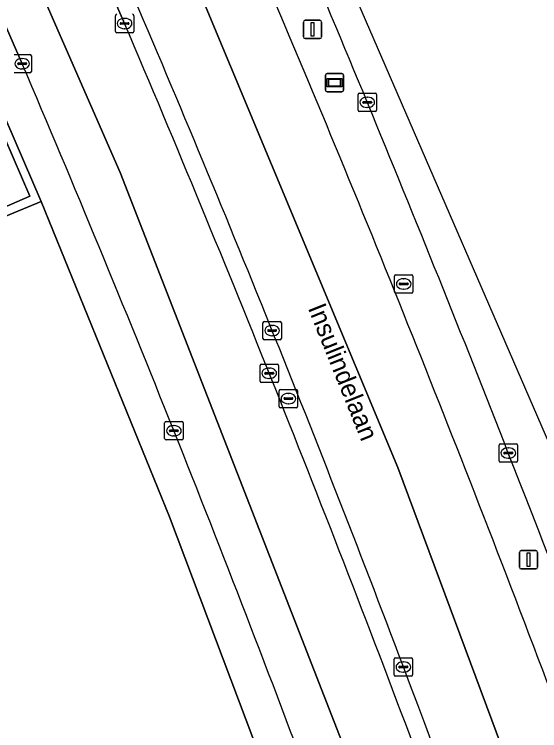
# Model space of a CAD drawing. Extents: x 161772 to 163126, y 383092 to 383917.
# Drawn here: x 163029.84 to 163058.41, y 383856.95 to 383895.89 of the extents above; entities that cross this region are included whole.
import ezdxf

# ---------------------------------------------------------------- set-up
doc = ezdxf.new("R2010")
doc.units = 0
for name, color, linetype in [('IMGEO_Berm_open', 7, 'Continuous'), ('IMGEO_Kolk', 7, 'Continuous'), ('IMGEO_Lichtmast', 7, 'Continuous'), ('IMGEO_Loofbos', 7, 'Continuous'), ('IMGEO_Muur', 7, 'Continuous'), ('IMGEO_Openbare_ruimte_label', 7, 'Continuous'), ('IMGEO_Rijbaan_lokaal_gesloten', 7, 'Continuous'), ('IMGEO_Rijbaan_regionaal_gesloten', 7, 'Continuous'), ('IMGEO_Rioolput', 7, 'Continuous'), ('IMGEO_Voetpad_open', 7, 'Continuous'), ('IMGEO_Wegwijzer', 7, 'Continuous')]:
    doc.layers.add(name, color=color, linetype=linetype)

msp = doc.modelspace()

# ---------------------------------------------------------------- linework, layer by layer
at = {"layer": 'IMGEO_Berm_open'}
msp.add_lwpolyline([(163035.602, 383898.53), (163030.997, 383909.026), (163029.938, 383908.925), (163035.835, 383895.391)], dxfattribs=at)
for centre, radius, start, end in [((162141.215, 383514.005), 980.513, 21.360926, 23.801555), ((162035.538, 383472.305), 1096.616, 21.377967, 23.521905), ((162198.773, 383538.336), 911.056, 20.702625, 23.288382), ((162148.323, 383517.116), 964.764, 20.527053, 23.08466), ((162261.185, 383558.572), 855.051, 17.697621, 21.506678), ((162150.197, 383516.922), 971.086, 18.794587, 21.393671), ((162095.166, 383496.643), 1022.715, 18.870247, 20.835573)]:
    msp.add_arc(centre, radius, start, end, dxfattribs=at)
at = {"layer": 'IMGEO_Kolk'}
for p, q in [((163035.335, 383894.965), (163035.335, 383895.817)), ((163035.823, 383895.671), (163035.848, 383895.671)), ((163036.336, 383895.817), (163036.336, 383894.965)), ((163035.594, 383895.385), (163035.594, 383895.397)), ((163036.032, 383895.348), (163035.634, 383895.348)), ((163035.637, 383895.434), (163036.035, 383895.434)), ((163036.078, 383895.397), (163036.078, 383895.385)), ((163036.262, 383894.891), (163035.41, 383894.891)), ((163035.846, 383895.111), (163035.821, 383895.111)), ((163029.84, 383893.706), (163030.692, 383893.706)), ((163030.253, 383893.486), (163030.278, 383893.486)), ((163030.766, 383893.632), (163030.766, 383892.78)), ((163030.024, 383893.2), (163030.024, 383893.212)), ((163030.462, 383893.163), (163030.064, 383893.163)), ((163030.067, 383893.249), (163030.465, 383893.249)), ((163030.276, 383892.926), (163030.251, 383892.926)), ((163030.508, 383893.212), (163030.508, 383893.2)), ((163030.692, 383892.706), (163029.84, 383892.706)), ((163048.531, 383890.681), (163048.531, 383891.533)), ((163048.606, 383891.607), (163049.458, 383891.607)), ((163049.019, 383891.387), (163049.044, 383891.387)), ((163049.532, 383891.533), (163049.532, 383890.681)), ((163048.79, 383891.101), (163048.79, 383891.113)), ((163049.228, 383891.064), (163048.83, 383891.064)), ((163048.833, 383891.15), (163049.231, 383891.15)), ((163049.274, 383891.113), (163049.274, 383891.101)), ((163049.458, 383890.607), (163048.606, 383890.607)), ((163049.042, 383890.827), (163049.017, 383890.827)), ((163043.36, 383878.274), (163043.36, 383879.126)), ((163043.435, 383879.2), (163044.287, 383879.2)), ((163043.848, 383878.98), (163043.873, 383878.98)), ((163044.361, 383879.126), (163044.361, 383878.274)), ((163043.619, 383878.694), (163043.619, 383878.706)), ((163044.057, 383878.657), (163043.659, 383878.657)), ((163043.662, 383878.743), (163044.06, 383878.743)), ((163044.103, 383878.706), (163044.103, 383878.694)), ((163044.287, 383878.2), (163043.435, 383878.2)), ((163043.871, 383878.42), (163043.846, 383878.42)), ((163043.2, 383875.952), (163043.2, 383876.804)), ((163043.275, 383876.878), (163044.127, 383876.878)), ((163043.688, 383876.658), (163043.713, 383876.658)), ((163044.201, 383876.804), (163044.201, 383875.952)), ((163043.459, 383876.372), (163043.459, 383876.384)), ((163043.897, 383876.335), (163043.499, 383876.335)), ((163043.502, 383876.421), (163043.9, 383876.421)), ((163043.943, 383876.384), (163043.943, 383876.372)), ((163044.127, 383875.878), (163043.275, 383875.878)), ((163043.711, 383876.098), (163043.686, 383876.098)), ((163038.015, 383872.825), (163038.015, 383873.677)), ((163038.09, 383873.751), (163038.942, 383873.751)), ((163038.503, 383873.531), (163038.528, 383873.531)), ((163039.016, 383873.677), (163039.016, 383872.825)), ((163038.274, 383873.245), (163038.274, 383873.257)), ((163038.712, 383873.208), (163038.314, 383873.208)), ((163038.317, 383873.294), (163038.715, 383873.294)), ((163038.758, 383873.257), (163038.758, 383873.245)), ((163038.942, 383872.751), (163038.09, 383872.751)), ((163038.526, 383872.971), (163038.501, 383872.971)), ((163056.201, 383871.615), (163056.201, 383872.467)), ((163056.276, 383872.541), (163057.128, 383872.541)), ((163056.689, 383872.321), (163056.714, 383872.321)), ((163057.202, 383872.467), (163057.202, 383871.615)), ((163056.46, 383872.035), (163056.46, 383872.047)), ((163056.898, 383871.998), (163056.5, 383871.998)), ((163056.503, 383872.084), (163056.901, 383872.084)), ((163056.944, 383872.047), (163056.944, 383872.035)), ((163057.128, 383871.541), (163056.276, 383871.541)), ((163056.712, 383871.761), (163056.687, 383871.761)), ((163050.497, 383859.983), (163050.497, 383860.835)), ((163050.572, 383860.909), (163051.424, 383860.909)), ((163050.985, 383860.689), (163051.01, 383860.689)), ((163051.498, 383860.835), (163051.498, 383859.983)), ((163050.756, 383860.403), (163050.756, 383860.415)), ((163051.194, 383860.366), (163050.796, 383860.366)), ((163050.799, 383860.452), (163051.197, 383860.452)), ((163051.24, 383860.415), (163051.24, 383860.403)), ((163051.424, 383859.909), (163050.572, 383859.909)), ((163051.008, 383860.129), (163050.983, 383860.129))]:
    msp.add_line(p, q, dxfattribs=at)
for points in [[(163035.335, 383894.965), (163035.335, 383895.817)], [(163036.336, 383895.817), (163036.336, 383894.965)], [(163036.262, 383894.891), (163035.41, 383894.891)], [(163029.84, 383893.706), (163030.692, 383893.706)], [(163030.766, 383893.632), (163030.766, 383892.78)], [(163030.692, 383892.706), (163029.84, 383892.706)], [(163048.531, 383890.681), (163048.531, 383891.533)], [(163048.606, 383891.607), (163049.458, 383891.607)], [(163049.532, 383891.533), (163049.532, 383890.681)], [(163049.458, 383890.607), (163048.606, 383890.607)], [(163043.36, 383878.274), (163043.36, 383879.126)], [(163043.435, 383879.2), (163044.287, 383879.2)], [(163044.361, 383879.126), (163044.361, 383878.274)], [(163044.287, 383878.2), (163043.435, 383878.2)], [(163043.2, 383875.952), (163043.2, 383876.804)], [(163043.275, 383876.878), (163044.127, 383876.878)], [(163044.201, 383876.804), (163044.201, 383875.952)], [(163044.127, 383875.878), (163043.275, 383875.878)], [(163038.015, 383872.825), (163038.015, 383873.677)], [(163038.09, 383873.751), (163038.942, 383873.751)], [(163039.016, 383873.677), (163039.016, 383872.825)], [(163038.942, 383872.751), (163038.09, 383872.751)], [(163056.201, 383871.615), (163056.201, 383872.467)], [(163056.276, 383872.541), (163057.128, 383872.541)], [(163057.202, 383872.467), (163057.202, 383871.615)], [(163057.128, 383871.541), (163056.276, 383871.541)], [(163050.497, 383859.983), (163050.497, 383860.835)], [(163050.572, 383860.909), (163051.424, 383860.909)], [(163051.498, 383860.835), (163051.498, 383859.983)], [(163051.424, 383859.909), (163050.572, 383859.909)]]:
    msp.add_lwpolyline(points, dxfattribs=at)
for centre, radius, start, end in [((163035.412, 383895.815), 0.0765, 91.552, 178.448), ((163035.412, 383895.815), 0.0765, 91.552, 178.448), ((163036.26, 383895.815), 0.0765, 1.552, 88.448), ((163036.26, 383895.815), 0.0765, 1.552, 88.448), ((163035.634, 383895.394), 0.0403, 85.8775, 175.7526), ((163035.631, 383895.384), 0.0366, 178.938, 274.7102), ((163036.035, 383895.391), 0.043, 264.8664, 352.4533), ((163036.039, 383895.396), 0.0386, 1.7309, 96.639), ((163035.412, 383894.967), 0.0765, 181.552, 268.448), ((163035.412, 383894.967), 0.0765, 181.552, 268.448), ((163036.26, 383894.967), 0.0765, 271.552, 358.448), ((163036.26, 383894.967), 0.0765, 271.552, 358.448), ((163030.69, 383893.63), 0.0765, 1.552, 88.448), ((163030.69, 383893.63), 0.0765, 1.552, 88.448), ((163030.064, 383893.209), 0.0403, 85.8775, 175.7526), ((163030.061, 383893.199), 0.0366, 178.938, 274.7102), ((163030.465, 383893.206), 0.043, 264.8664, 352.4533), ((163030.469, 383893.211), 0.0386, 1.7309, 96.639), ((163030.69, 383892.782), 0.0765, 271.552, 358.448), ((163030.69, 383892.782), 0.0765, 271.552, 358.448), ((163048.608, 383891.531), 0.0765, 91.552, 178.448), ((163048.608, 383891.531), 0.0765, 91.552, 178.448), ((163049.456, 383891.531), 0.0765, 1.552, 88.448), ((163049.456, 383891.531), 0.0765, 1.552, 88.448), ((163048.83, 383891.11), 0.0403, 85.8775, 175.7526), ((163048.827, 383891.1), 0.0366, 178.938, 274.7102), ((163049.231, 383891.107), 0.043, 264.8664, 352.4533), ((163049.235, 383891.112), 0.0386, 1.7309, 96.639), ((163048.608, 383890.683), 0.0765, 181.552, 268.448), ((163048.608, 383890.683), 0.0765, 181.552, 268.448), ((163049.456, 383890.683), 0.0765, 271.552, 358.448), ((163049.456, 383890.683), 0.0765, 271.552, 358.448), ((163043.437, 383879.124), 0.0765, 91.552, 178.448), ((163043.437, 383879.124), 0.0765, 91.552, 178.448), ((163044.285, 383879.124), 0.0765, 1.552, 88.448), ((163044.285, 383879.124), 0.0765, 1.552, 88.448), ((163043.659, 383878.703), 0.0403, 85.8775, 175.7526), ((163043.656, 383878.693), 0.0366, 178.938, 274.7102), ((163044.06, 383878.7), 0.043, 264.8664, 352.4533), ((163044.064, 383878.705), 0.0386, 1.7309, 96.639), ((163043.437, 383878.276), 0.0765, 181.552, 268.448), ((163043.437, 383878.276), 0.0765, 181.552, 268.448), ((163044.285, 383878.276), 0.0765, 271.552, 358.448), ((163044.285, 383878.276), 0.0765, 271.552, 358.448), ((163043.277, 383876.802), 0.0765, 91.552, 178.448), ((163043.277, 383876.802), 0.0765, 91.552, 178.448), ((163044.125, 383876.802), 0.0765, 1.552, 88.448), ((163044.125, 383876.802), 0.0765, 1.552, 88.448), ((163043.499, 383876.381), 0.0403, 85.8775, 175.7526), ((163043.496, 383876.371), 0.0366, 178.938, 274.7102), ((163043.9, 383876.378), 0.043, 264.8664, 352.4533), ((163043.904, 383876.383), 0.0386, 1.7309, 96.639), ((163043.277, 383875.954), 0.0765, 181.552, 268.448), ((163043.277, 383875.954), 0.0765, 181.552, 268.448), ((163044.125, 383875.954), 0.0765, 271.552, 358.448), ((163044.125, 383875.954), 0.0765, 271.552, 358.448), ((163038.092, 383873.675), 0.0765, 91.552, 178.448), ((163038.092, 383873.675), 0.0765, 91.552, 178.448), ((163038.94, 383873.675), 0.0765, 1.552, 88.448), ((163038.94, 383873.675), 0.0765, 1.552, 88.448), ((163038.314, 383873.254), 0.0403, 85.8775, 175.7526), ((163038.311, 383873.244), 0.0366, 178.938, 274.7102), ((163038.715, 383873.251), 0.043, 264.8664, 352.4533), ((163038.719, 383873.256), 0.0386, 1.7309, 96.639), ((163038.092, 383872.827), 0.0765, 181.552, 268.448), ((163038.092, 383872.827), 0.0765, 181.552, 268.448), ((163038.94, 383872.827), 0.0765, 271.552, 358.448), ((163038.94, 383872.827), 0.0765, 271.552, 358.448), ((163056.278, 383872.465), 0.0765, 91.552, 178.448), ((163056.278, 383872.465), 0.0765, 91.552, 178.448), ((163057.126, 383872.465), 0.0765, 1.552, 88.448), ((163057.126, 383872.465), 0.0765, 1.552, 88.448), ((163056.5, 383872.044), 0.0403, 85.8775, 175.7526), ((163056.497, 383872.034), 0.0366, 178.938, 274.7102), ((163056.901, 383872.041), 0.043, 264.8664, 352.4533), ((163056.905, 383872.046), 0.0386, 1.7309, 96.639), ((163056.278, 383871.617), 0.0765, 181.552, 268.448), ((163056.278, 383871.617), 0.0765, 181.552, 268.448), ((163057.126, 383871.617), 0.0765, 271.552, 358.448), ((163057.126, 383871.617), 0.0765, 271.552, 358.448), ((163050.574, 383860.833), 0.0765, 91.552, 178.448), ((163050.574, 383860.833), 0.0765, 91.552, 178.448), ((163051.422, 383860.833), 0.0765, 1.552, 88.448), ((163051.422, 383860.833), 0.0765, 1.552, 88.448), ((163050.796, 383860.412), 0.0403, 85.8775, 175.7526), ((163050.793, 383860.402), 0.0366, 178.938, 274.7102), ((163051.197, 383860.409), 0.043, 264.8664, 352.4533), ((163051.201, 383860.414), 0.0386, 1.7309, 96.639), ((163050.574, 383859.985), 0.0765, 181.552, 268.448), ((163050.574, 383859.985), 0.0765, 181.552, 268.448), ((163051.422, 383859.985), 0.0765, 271.552, 358.448), ((163051.422, 383859.985), 0.0765, 271.552, 358.448)]:
    msp.add_arc(centre, radius, start, end, dxfattribs=at)
for centre, major_axis, ratio, start_param, end_param in [((163035.822, 383895.391), (-0.387, 0.002), 0.722429, 4.712389, 7.853982), ((163035.847, 383895.391), (-0.39, 0.002), 0.717154, 1.570796, 4.712389), ((163030.252, 383893.206), (-0.387, 0.002), 0.722429, 4.712389, 7.853982), ((163030.277, 383893.206), (-0.39, 0.002), 0.717154, 1.570796, 4.712389), ((163049.018, 383891.107), (-0.387, 0.002), 0.722429, 4.712389, 7.853982), ((163049.043, 383891.107), (-0.39, 0.002), 0.717154, 1.570796, 4.712389), ((163043.847, 383878.7), (-0.387, 0.002), 0.722429, 4.712389, 7.853982), ((163043.872, 383878.7), (-0.39, 0.002), 0.717154, 1.570796, 4.712389), ((163043.687, 383876.378), (-0.387, 0.002), 0.722429, 4.712389, 7.853982), ((163043.712, 383876.378), (-0.39, 0.002), 0.717154, 1.570796, 4.712389), ((163038.502, 383873.251), (-0.387, 0.002), 0.722429, 4.712389, 7.853982), ((163038.527, 383873.251), (-0.39, 0.002), 0.717154, 1.570796, 4.712389), ((163056.688, 383872.041), (-0.387, 0.002), 0.722429, 4.712389, 7.853982), ((163056.713, 383872.041), (-0.39, 0.002), 0.717154, 1.570796, 4.712389), ((163050.984, 383860.409), (-0.387, 0.002), 0.722429, 4.712389, 7.853982), ((163051.009, 383860.409), (-0.39, 0.002), 0.717154, 1.570796, 4.712389)]:
    msp.add_ellipse(centre, major_axis=major_axis, ratio=ratio, start_param=start_param, end_param=end_param, dxfattribs=at)
at = {"layer": 'IMGEO_Lichtmast'}
for p, q in [((163045.558, 383894.673), (163045.558, 383895.473)), ((163045.558, 383895.473), (163045.558, 383894.673)), ((163045.658, 383895.573), (163046.448, 383895.573)), ((163046.448, 383895.573), (163045.658, 383895.573)), ((163046.548, 383895.473), (163046.548, 383894.673)), ((163046.548, 383894.673), (163046.548, 383895.473)), ((163046.448, 383894.573), (163045.658, 383894.573)), ((163045.658, 383894.573), (163046.448, 383894.573)), ((163057.306, 383865.841), (163057.306, 383866.641)), ((163057.306, 383866.641), (163057.306, 383865.841)), ((163057.406, 383866.741), (163058.196, 383866.741)), ((163058.196, 383866.741), (163057.406, 383866.741)), ((163058.296, 383866.641), (163058.296, 383865.841)), ((163058.296, 383865.841), (163058.296, 383866.641)), ((163058.196, 383865.741), (163057.406, 383865.741)), ((163057.406, 383865.741), (163058.196, 383865.741))]:
    msp.add_line(p, q, dxfattribs=at)
for points in [[(163045.978, 383895.448), (163046.128, 383895.448), (163046.128, 383894.698), (163045.978, 383894.698), (163045.978, 383895.448)], [(163057.726, 383866.616), (163057.876, 383866.616), (163057.876, 383865.866), (163057.726, 383865.866), (163057.726, 383866.616)]]:
    msp.add_lwpolyline(points, dxfattribs=at)
for centre, start, end in [((163045.658, 383895.473), 90, 180), ((163045.658, 383895.473), 90, 180), ((163046.448, 383895.473), 0, 90), ((163046.448, 383895.473), 360, 90), ((163045.658, 383894.673), 180, 270), ((163045.658, 383894.673), 180, 270), ((163046.448, 383894.673), 270, 0), ((163046.448, 383894.673), 270, 0), ((163057.406, 383866.641), 90, 180), ((163057.406, 383866.641), 90, 180), ((163058.196, 383866.641), 0, 90), ((163058.196, 383866.641), 360, 90), ((163057.406, 383865.841), 180, 270), ((163057.406, 383865.841), 180, 270), ((163058.196, 383865.841), 270, 0), ((163058.196, 383865.841), 270, 0)]:
    msp.add_arc(centre, 0.1, start, end, dxfattribs=at)
at = {"layer": 'IMGEO_Loofbos'}
msp.add_lwpolyline([(163031.293, 383885.722), (163028.301, 383884.49), (163028.124, 383884.904), (163030.683, 383885.997), (163021.142, 383908.099), (163014.091, 383907.444), (163019.19, 383883.816), (163025.783, 383853.524), (163029.33, 383845.982), (163054.498, 383792.461), (163055.122, 383794.376), (163055.613, 383796.591), (163055.87, 383798.844), (163055.89, 383801.112), (163055.673, 383803.37), (163055.838, 383806.766), (163056.235, 383810.142), (163056.458, 383810.885), (163056.955, 383811.456), (163057.641, 383811.775), (163058.398, 383811.788), (163055.176, 383822.221), (163049.067, 383839.97), (163038.287, 383868.578)], close=True, dxfattribs=at)
at = {"layer": 'IMGEO_Muur'}
msp.add_lwpolyline([(163021.613, 383908.142), (163021.142, 383908.099), (163030.683, 383885.997), (163028.124, 383884.904), (163028.301, 383884.49), (163031.293, 383885.722)], close=True, dxfattribs=at)
at = {"layer": 'IMGEO_Rijbaan_lokaal_gesloten'}
for points in [[(163035.835, 383895.391), (163029.938, 383908.925), (163026.266, 383908.58), (163035.593, 383887.297), (163056.031, 383834.862), (163062.551, 383814.048), (163069.289, 383789.816), (163071.01, 383775.264), (163073.059, 383750.369), (163083.63, 383703.586), (163083.798, 383702.842)], [(163035.593, 383887.297), (163026.266, 383908.58), (163023.66, 383908.336), (163030.266, 383893.207)], [(163074.588, 383732.527), (163077.705, 383718.643), (163078.646, 383714.535), (163080.708, 383705.533), (163083.63, 383703.586), (163073.059, 383750.369), (163071.01, 383775.264), (163069.289, 383789.816), (163062.551, 383814.048), (163056.031, 383834.862), (163035.593, 383887.297)]]:
    msp.add_lwpolyline(points, dxfattribs=at)
for centre, radius, start, end in [((162148.323, 383517.116), 964.764, 20.527053, 23.08466), ((162190.562, 383534.348), 913.171, 20.431178, 23.140094)]:
    msp.add_arc(centre, radius, start, end, dxfattribs=at)
at = {"layer": 'IMGEO_Rijbaan_regionaal_gesloten'}
for points in [[(163079.516, 383819), (163065.898, 383856.493), (163042.647, 383910.108), (163041.034, 383909.964)], [(163038.334, 383909.711), (163034.642, 383909.366), (163036.068, 383906.193), (163039.277, 383898.648), (163050.7, 383871.257), (163056.906, 383854.555), (163065.468, 383830.358), (163073.852, 383803.761), (163076.462, 383794.331), (163079.886, 383779.448), (163086.428, 383749.788), (163092.524, 383720.917), (163099.604, 383690.323), (163103.558, 383672.69), (163107.513, 383652.796), (163108.607, 383648.077), (163112.717, 383645.377), (163111.58, 383650.385), (163094.708, 383728.452), (163089.909, 383749.894), (163083.229, 383782.478)], [(163088.277, 383725.257), (163091.178, 383713.293), (163094.473, 383697.408), (163097.991, 383681.188), (163103.621, 383655.234), (163104.427, 383650.906), (163104.416, 383650.83), (163108.607, 383648.077), (163107.513, 383652.796), (163103.558, 383672.69), (163099.604, 383690.323), (163092.524, 383720.917), (163086.428, 383749.788), (163079.886, 383779.448), (163076.462, 383794.331), (163073.852, 383803.761), (163065.468, 383830.358), (163056.906, 383854.555), (163050.7, 383871.257), (163039.277, 383898.648), (163036.068, 383906.193), (163034.642, 383909.366)]]:
    msp.add_lwpolyline(points, dxfattribs=at)
for centre, radius, start, end in [((162141.215, 383514.005), 980.513, 21.360926, 23.801555), ((162035.538, 383472.305), 1096.616, 21.377967, 23.521905), ((162198.773, 383538.336), 911.056, 20.702625, 23.288382), ((162261.185, 383558.572), 855.051, 17.697621, 21.506678), ((162150.197, 383516.922), 971.086, 18.794587, 21.393671), ((162095.166, 383496.643), 1022.715, 18.870247, 20.835573)]:
    msp.add_arc(centre, radius, start, end, dxfattribs=at)
at = {"layer": 'IMGEO_Rioolput'}
for p, q in [((163050.515, 383880.808), (163050.515, 383881.66)), ((163050.59, 383881.734), (163051.442, 383881.734)), ((163051.516, 383881.66), (163051.516, 383880.808)), ((163050.774, 383881.228), (163050.774, 383881.24)), ((163050.817, 383881.277), (163051.215, 383881.277)), ((163051.003, 383881.514), (163051.028, 383881.514)), ((163051.258, 383881.24), (163051.258, 383881.228)), ((163051.212, 383881.191), (163050.814, 383881.191)), ((163051.026, 383880.954), (163051.001, 383880.954)), ((163051.442, 383880.734), (163050.59, 383880.734)), ((163044.244, 383874.577), (163044.244, 383875.429)), ((163044.319, 383875.503), (163045.171, 383875.503)), ((163045.245, 383875.429), (163045.245, 383874.577)), ((163044.503, 383874.997), (163044.503, 383875.009)), ((163044.546, 383875.046), (163044.944, 383875.046)), ((163044.732, 383875.283), (163044.757, 383875.283)), ((163044.987, 383875.009), (163044.987, 383874.997)), ((163044.941, 383874.96), (163044.543, 383874.96)), ((163044.755, 383874.723), (163044.73, 383874.723)), ((163045.171, 383874.503), (163044.319, 383874.503))]:
    msp.add_line(p, q, dxfattribs=at)
for points in [[(163050.515, 383880.808), (163050.515, 383881.66)], [(163050.59, 383881.734), (163051.442, 383881.734)], [(163051.516, 383881.66), (163051.516, 383880.808)], [(163051.442, 383880.734), (163050.59, 383880.734)], [(163044.244, 383874.577), (163044.244, 383875.429)], [(163044.319, 383875.503), (163045.171, 383875.503)], [(163045.245, 383875.429), (163045.245, 383874.577)], [(163045.171, 383874.503), (163044.319, 383874.503)]]:
    msp.add_lwpolyline(points, dxfattribs=at)
for centre, radius, start, end in [((163050.592, 383881.658), 0.0765, 91.552, 178.448), ((163050.592, 383881.658), 0.0765, 91.552, 178.448), ((163051.44, 383881.658), 0.0765, 1.552, 88.448), ((163051.44, 383881.658), 0.0765, 1.552, 88.448), ((163050.814, 383881.237), 0.0403, 85.8775, 175.7526), ((163050.811, 383881.227), 0.0366, 178.938, 274.7102), ((163051.215, 383881.234), 0.043, 264.8664, 352.4533), ((163051.219, 383881.239), 0.0386, 1.7309, 96.639), ((163050.592, 383880.81), 0.0765, 181.552, 268.448), ((163050.592, 383880.81), 0.0765, 181.552, 268.448), ((163051.44, 383880.81), 0.0765, 271.552, 358.448), ((163051.44, 383880.81), 0.0765, 271.552, 358.448), ((163044.321, 383875.427), 0.0765, 91.552, 178.448), ((163044.321, 383875.427), 0.0765, 91.552, 178.448), ((163045.169, 383875.427), 0.0765, 1.552, 88.448), ((163045.169, 383875.427), 0.0765, 1.552, 88.448), ((163044.543, 383875.006), 0.0403, 85.8775, 175.7526), ((163044.54, 383874.996), 0.0366, 178.938, 274.7102), ((163044.944, 383875.003), 0.043, 264.8664, 352.4533), ((163044.948, 383875.008), 0.0386, 1.7309, 96.639), ((163044.321, 383874.579), 0.0765, 181.552, 268.448), ((163044.321, 383874.579), 0.0765, 181.552, 268.448), ((163045.169, 383874.579), 0.0765, 271.552, 358.448), ((163045.169, 383874.579), 0.0765, 271.552, 358.448)]:
    msp.add_arc(centre, radius, start, end, dxfattribs=at)
for centre, major_axis, ratio, start_param, end_param in [((163051.002, 383881.234), (-0.387, 0.002), 0.722429, 4.712389, 7.853982), ((163051.027, 383881.234), (-0.39, 0.002), 0.717154, 1.570796, 4.712389), ((163044.731, 383875.003), (-0.387, 0.002), 0.722429, 4.712389, 7.853982), ((163044.756, 383875.003), (-0.39, 0.002), 0.717154, 1.570796, 4.712389)]:
    msp.add_ellipse(centre, major_axis=major_axis, ratio=ratio, start_param=start_param, end_param=end_param, dxfattribs=at)
at = {"layer": 'IMGEO_Voetpad_open'}
msp.add_lwpolyline([(163030.266, 383893.207), (163023.66, 383908.336), (163021.613, 383908.142), (163031.293, 383885.722), (163038.287, 383868.578), (163049.067, 383839.97), (163055.176, 383822.221), (163058.398, 383811.788), (163061.691, 383801.12), (163062.18, 383800.017), (163064.337, 383792.549)], dxfattribs=at)
msp.add_arc((162190.562, 383534.348), 913.171, 20.431178, 23.140094, dxfattribs=at)
at = {"layer": 'IMGEO_Wegwijzer'}
for p, q in [((163046.757, 383891.776), (163046.757, 383892.576)), ((163046.757, 383892.576), (163046.757, 383891.776)), ((163046.857, 383892.676), (163047.647, 383892.676)), ((163047.647, 383892.676), (163046.857, 383892.676)), ((163047.747, 383892.576), (163047.747, 383891.776)), ((163047.747, 383891.776), (163047.747, 383892.576)), ((163047.647, 383891.676), (163046.857, 383891.676)), ((163046.857, 383891.676), (163047.647, 383891.676))]:
    msp.add_line(p, q, dxfattribs=at)
for points in [[(163046.858, 383892.408), (163047.646, 383892.408), (163047.646, 383891.944), (163046.858, 383891.944), (163046.858, 383892.408)], [(163046.923, 383892.343), (163046.923, 383892.009), (163047.581, 383892.009), (163047.581, 383892.343), (163046.923, 383892.343)]]:
    msp.add_lwpolyline(points, dxfattribs=at)
for centre, start, end in [((163046.857, 383892.576), 90, 180), ((163046.857, 383892.576), 90, 180), ((163047.647, 383892.576), 0, 90), ((163047.647, 383892.576), 360, 90), ((163046.857, 383891.776), 180, 270), ((163046.857, 383891.776), 180, 270), ((163047.647, 383891.776), 270, 0), ((163047.647, 383891.776), 270, 0)]:
    msp.add_arc(centre, 0.1, start, end, dxfattribs=at)

# ---------------------------------------------------------------- texts
at = {"layer": 'IMGEO_Openbare_ruimte_label'}
msp.add_text('Insulindelaan', height=1, rotation=291.8972, dxfattribs=at).set_placement((163045.79, 383879.926))

doc.saveas('drawing.dxf')
